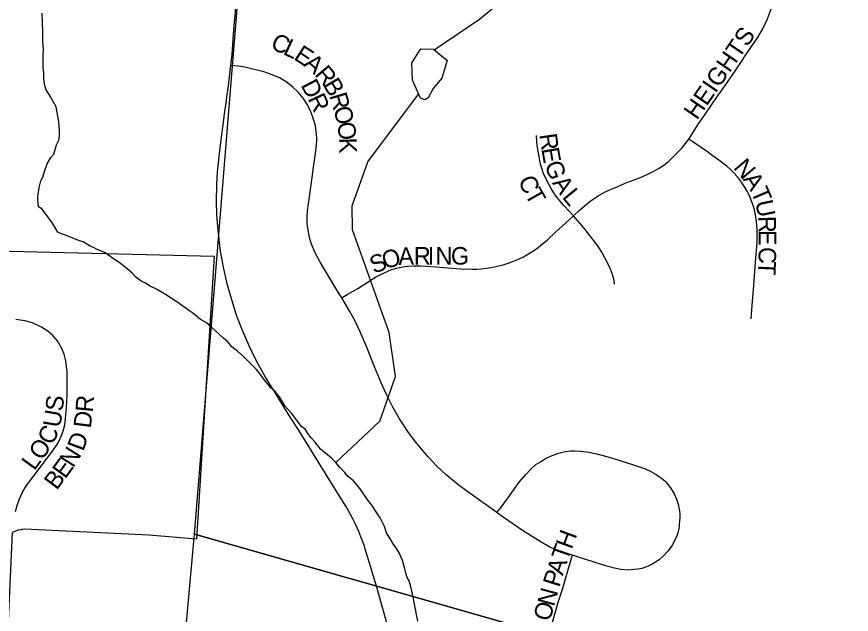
# Model space of a CAD drawing. Extents: x 1410790 to 1770854, y 448063 to 770588.
# Drawn here: x 1520737 to 1523114, y 605688 to 607389 of the extents above; entities that cross this region are included whole.
import ezdxf

# ---------------------------------------------------------------- set-up
doc = ezdxf.new("R2010")
doc.units = 0
for name, color, linetype in [('GM_X_City_Street', 7, 'Continuous'), ('GM_X_City_Street_Text', 7, 'Continuous'), ('GM_X_Corporation', 7, 'Continuous'), ('GM_X_Minor_Lake', 7, 'Continuous'), ('GM_X_Minor_River', 7, 'Continuous'), ('GM_X_Section', 7, 'Continuous'), ('GM_X_Township_Road', 7, 'Continuous'), ('GM_X_Township_Subdivision', 7, 'Continuous'), ('GM_X_Township_Subdivision_Text', 7, 'Continuous')]:
    doc.layers.add(name, color=color, linetype=linetype)

msp = doc.modelspace()

# ---------------------------------------------------------------- linework, layer by layer
at = {"layer": 'GM_X_City_Street'}
msp.add_lwpolyline([(1520733.3, 605980.2), (1520737.8, 605997.2), (1520744.1, 606016), (1520751.9, 606033.7), (1520764.5, 606054.8), (1520830.4, 606140.7), (1520840.5, 606154.6), (1520852.3, 606172.6), (1520858.7, 606183.8), (1520863.2, 606194.7), (1520868.5, 606208.7), (1520873.2, 606227.4), (1520875.9, 606244), (1520878.5, 606275.4), (1520880.5, 606313.4), (1520880.5, 606338.8), (1520880.4, 606377.2), (1520876.8, 606409.8), (1520871.9, 606428.8), (1520864.2, 606446.8), (1520852.3, 606466.3), (1520839.7, 606481.3), (1520824.9, 606494.2), (1520805.6, 606506.4), (1520781.7, 606517.1), (1520759.8, 606523.6), (1520733.9, 606527.1)], dxfattribs=at)
at = {"layer": 'GM_X_Corporation'}
msp.add_lwpolyline([(1518023.6, 603486.5), (1518241.8, 605978.4), (1518315.5, 606780.6), (1521298.7, 606707.3), (1521248.2, 605901.1), (1521112.8, 605913.3), (1520758.8, 605930.1), (1520750.6, 605929.5), (1520750.3, 605926.9), (1520743.4, 605927.9), (1520723.6, 605920.9), (1520702.5, 605459.5), (1520694.1, 605228.2), (1520706.7, 605226.8), (1520717.5, 605225.2), (1520727.2, 605223.2), (1520737.2, 605220.2), (1520880.1, 605147.9), (1520954.5, 605115.2), (1520873.1, 604249.8), (1520769.2, 603257.1)], dxfattribs=at)
at = {"layer": 'GM_X_Minor_Lake'}
for points in [[(1521886.5, 607157.5), (1521863.4, 607208.2), (1521862.4, 607258.3), (1521887.2, 607297.9), (1521923.2, 607297.1), (1521962.7, 607264.2), (1521947.7, 607214.4), (1521923.1, 607184.8)], [(1521923.1, 607184.8), (1521908.3, 607158.3), (1521899.1, 607152.4), (1521886.5, 607157.5)]]:
    msp.add_lwpolyline(points, dxfattribs=at)
at = {"layer": 'GM_X_Minor_River'}
for points in [[(1521925.3, 607295.4), (1522055.1, 607382.5), (1522183.3, 607490), (1522235.8, 607615.2), (1522281.7, 607820.8), (1522365.4, 608007.5), (1522448.2, 608148.1), (1522624.2, 608445.1), (1522737.1, 608693.3), (1522994.6, 609068.8), (1523159.3, 609301.8), (1523406.2, 609436.9), (1523629.6, 609596.5), (1523771.8, 609597.4)], [(1520813.9, 607229), (1520812.1, 607245.1), (1520812.2, 607263.1), (1520812.4, 607281.2), (1520812.5, 607295.2), (1520810.7, 607319.3), (1520811, 607345.4), (1520809.4, 607399.5)], [(1521854.5, 605782.5), (1521848.6, 605792.6), (1521844.7, 605804.7), (1521840.8, 605820.8), (1521835, 605840.9), (1521827.2, 605861), (1521817.3, 605877.2), (1521807.4, 605889.3), (1521801.5, 605901.4), (1521789.6, 605919.6), (1521783.8, 605937.7), (1521772, 605961.8), (1521758.1, 605982), (1521748.3, 605998.2), (1521736.4, 606012.3), (1521714.6, 606044.7), (1521694.8, 606068.9), (1521678.9, 606081.1), (1521671, 606091.2), (1521657.1, 606105.4), (1521645.2, 606119.6), (1521633.3, 606131.7), (1521621.4, 606141.9), (1521611.4, 606150), (1521601.5, 606158.1), (1521585.6, 606178.3), (1521575.7, 606190.5), (1521565.8, 606202.6), (1521557.9, 606214.7), (1521548, 606222.8), (1521528.2, 606249.1), (1521520.3, 606259.2), (1521508.4, 606271.4), (1521500.4, 606281.5), (1521486.6, 606303.7), (1521472.8, 606321.9), (1521460.8, 606332), (1521452.9, 606342.1), (1521439.1, 606358.3), (1521431.1, 606370.4), (1521419.3, 606384.6), (1521403.4, 606400.8), (1521383.5, 606421), (1521365.6, 606437.3), (1521349.7, 606449.5), (1521337.8, 606463.6), (1521325.9, 606473.8), (1521314, 606483.9), (1521304.1, 606494), (1521290.2, 606506.2), (1521276.2, 606518.4), (1521260.3, 606526.6), (1521248.4, 606536.7), (1521238.4, 606544.9), (1521226.5, 606553), (1521212.6, 606563.2), (1521192.7, 606577.4), (1521160.8, 606597.8), (1521136.9, 606612.1), (1521117, 606622.3), (1521103, 606630.5), (1521091, 606636.6), (1521075.1, 606648.8), (1521065.2, 606658.9), (1521051.3, 606671.1), (1521031.4, 606687.3), (1521009.5, 606701.6), (1520987.6, 606717.9), (1520965.7, 606726.1), (1520955.7, 606732.2), (1520943.7, 606736.4), (1520925.8, 606748.6), (1520915.8, 606750.7), (1520875.9, 606767.2), (1520863.9, 606771.3), (1520854, 606775.4), (1520838.2, 606801.6), (1520820.4, 606825.9), (1520808.5, 606842), (1520798.5, 606848.2), (1520796.7, 606868.2), (1520796.8, 606878.2), (1520798.9, 606890.3), (1520801.1, 606906.3), (1520805.2, 606922.3), (1520811.3, 606932.2), (1520815.4, 606948.2), (1520823.7, 606970.2), (1520833.8, 606988.2), (1520841.9, 606998.1), (1520850.2, 607024.1), (1520856.3, 607038.1), (1520858.4, 607048.1), (1520858.5, 607064.1), (1520856.8, 607090.2), (1520849.1, 607132.4), (1520831.4, 607162.7), (1520819.5, 607182.8), (1520815.7, 607196.9), (1520813.8, 607213), (1520813.9, 607229)], [(1521645.2, 606119.6), (1521770.8, 606237.6), (1521815.3, 606364.9), (1521797.7, 606489.7), (1521693.1, 606782.7), (1521692.4, 606850.9), (1521736.8, 606976.3), (1521881.4, 607168.8)], [(1521879.5, 605668), (1521869.9, 605716.2), (1521866.1, 605736.3), (1521860.3, 605762.4), (1521854.5, 605782.5)]]:
    msp.add_lwpolyline(points, dxfattribs=at)
at = {"layer": 'GM_X_Section'}
for points in [[(1526943.5, 609749.7), (1526539, 604404.1), (1521242.6, 605915.5), (1521677.3, 611270.6)], [(1521242.6, 605915.5), (1526539, 604404.1), (1526072.4, 598935.7), (1520763, 600617.2)]]:
    msp.add_lwpolyline(points, close=True, dxfattribs=at)
at = {"layer": 'GM_X_Township_Road'}
for points in [[(1521346.5, 607250.8), (1521349.9, 607282.9), (1521355.3, 607351.8), (1521359.4, 607403.9), (1521361.6, 607424.1), (1521367.9, 607491.5), (1521373.9, 607565.3), (1521376.5, 607595.2), (1521380, 607648.1), (1521384, 607694.1), (1521394.1, 607804.9), (1521398.2, 607843.7), (1521402.8, 607888.5)], [(1521317.2, 606721.4), (1521314.1, 606746.2), (1521309.7, 606791), (1521307, 606826.1), (1521306, 606862.9), (1521307, 606911.6), (1521308.5, 606947.3), (1521315.6, 607015.6), (1521326.2, 607096.2), (1521329.1, 607120.1), (1521332.8, 607142.9), (1521335.2, 607160.1), (1521339.4, 607192.5), (1521344.7, 607234.1), (1521346.5, 607250.8)], [(1521367.5, 606527.2), (1521361.7, 606541.9), (1521346.4, 606592.7), (1521335.8, 606629), (1521325.4, 606675.7), (1521317.2, 606721.4)], [(1521800.6, 605628.9), (1521761.7, 605767.8), (1521735.8, 605851.8), (1521731.3, 605867.5), (1521726, 605884), (1521717.1, 605908.2), (1521710.8, 605923.7), (1521701.1, 605944.5), (1521693.9, 605959.2), (1521681.3, 605982.6), (1521674.1, 605995.3), (1521648.6, 606036.7), (1521563.9, 606172.7), (1521541.1, 606210.4), (1521517.6, 606246.3), (1521476.2, 606312.5), (1521445.6, 606362.9), (1521417.1, 606414.1), (1521398.9, 606452.2), (1521379.9, 606496), (1521367.5, 606527.2)]]:
    msp.add_lwpolyline(points, dxfattribs=at)
at = {"layer": 'GM_X_Township_Subdivision'}
for points in [[(1522651.2, 607040.9), (1522661.9, 607058.2), (1522678.7, 607084), (1522696, 607109.5), (1522714.4, 607136.1), (1522732.9, 607163.1), (1522749.9, 607186.4), (1522776.2, 607224.8), (1522798.8, 607258.6), (1522815.1, 607283.7), (1522848, 607332.3), (1522861.6, 607354.7), (1522875, 607382.9), (1522886.7, 607414.1)], [(1521662.3, 606588.7), (1521655.2, 606600.6), (1521600.8, 606690.6), (1521586.7, 606717), (1521576.3, 606741.7), (1521570.8, 606761), (1521565.7, 606787.2), (1521564.1, 606800.5), (1521563.7, 606820.7), (1521564.7, 606837.4), (1521568.1, 606856.9), (1521578, 606931.6), (1521581.9, 606960.8), (1521587.2, 606999.7), (1521590.3, 607025.4), (1521591.3, 607038.2), (1521591.7, 607044.4), (1521589.3, 607063.3), (1521587.4, 607079), (1521580.1, 607103.5), (1521574.6, 607118.6), (1521564.6, 607138.5), (1521552.4, 607157.3), (1521538, 607174.4), (1521521.8, 607189.9), (1521504, 607203.5), (1521484.8, 607214.9), (1521464.3, 607224.2), (1521440, 607232.4), (1521386.1, 607245.8), (1521368, 607248.1), (1521346.5, 607250.8)], [(1522322.6, 606822.3), (1522311.5, 606833.7), (1522294, 606852.2), (1522279.4, 606869.3), (1522271.3, 606880.2), (1522259.1, 606900.2), (1522247.3, 606920.8), (1522236.3, 606944.5), (1522232.7, 606955.5), (1522228.6, 606969.8), (1522224.2, 606990.4), (1522219, 607022.4), (1522217.6, 607035), (1522216.7, 607051.2)], [(1522322.6, 606822.3), (1522338.5, 606837.1), (1522357.9, 606853.2), (1522369.3, 606862.7), (1522378.1, 606869.7), (1522392.2, 606879.2), (1522412.6, 606890.6), (1522422.8, 606895.5), (1522441.8, 606903.3), (1522476.3, 606917.7), (1522503.3, 606927.9), (1522532.3, 606940.3), (1522551.2, 606949.2), (1522564.6, 606957.3), (1522574.1, 606962.9), (1522583.3, 606969.7), (1522593.1, 606977.2), (1522608.6, 606992), (1522615, 606998.4), (1522630.8, 607014.9), (1522651.2, 607040.9)], [(1522828.3, 606529.2), (1522831.1, 606567.3), (1522835.7, 606624.8), (1522841, 606690.1), (1522845.1, 606745.5), (1522845.7, 606771.6), (1522845.4, 606783.3), (1522843.8, 606805.8), (1522841, 606825), (1522840.1, 606830), (1522837.8, 606839.7), (1522833.6, 606854.5), (1522826, 606874.3), (1522820.7, 606885.4), (1522816.8, 606892.7), (1522811, 606902.3), (1522806, 606910.6), (1522800.7, 606918.4), (1522789.5, 606933), (1522777.8, 606946.1), (1522770.9, 606953.2), (1522759.3, 606963.9), (1522732.7, 606983.5), (1522716.8, 606995.2), (1522703.6, 607004.9), (1522662.7, 607033.2), (1522651.2, 607040.9)], [(1521662.3, 606588.7), (1521678, 606597.9), (1521707.8, 606615.5), (1521740.8, 606636.2), (1521758.3, 606647.3), (1521773.3, 606655.4), (1521793.7, 606664.7), (1521804.1, 606669.1), (1521811.6, 606671.6), (1521818.5, 606673.4), (1521826.7, 606675.2), (1521841.2, 606677.8), (1521849.3, 606678.7), (1521867.5, 606679.9), (1521886.8, 606680), (1521902.9, 606679.4), (1521932.1, 606676.9), (1521951.7, 606675), (1522001, 606671.7), (1522034.1, 606670.4), (1522047.4, 606670.6), (1522059.8, 606671.4), (1522075.1, 606673.2), (1522092.3, 606676.1), (1522109.4, 606679.9), (1522122.3, 606683), (1522142.4, 606689.3), (1522165.8, 606698.7), (1522180.3, 606705.7), (1522194.1, 606713.7), (1522211, 606724.6), (1522221.9, 606732.3), (1522228.8, 606737.6), (1522248.4, 606754), (1522271.5, 606776.1), (1522300.6, 606802.3), (1522322.6, 606822.3)], [(1522438.9, 606627.9), (1522438.1, 606636.5), (1522437.2, 606642.4), (1522435.8, 606648.6), (1522433.7, 606655.2), (1522427.8, 606670.4), (1522416.7, 606694.2), (1522406.1, 606713.5), (1522402.9, 606719), (1522391.4, 606736.4), (1522362.4, 606775.1), (1522351.5, 606788.2), (1522322.6, 606822.3)], [(1522104.4, 605977), (1522021.6, 606035.9), (1522000.5, 606051.6), (1521987.7, 606061.9), (1521959.7, 606084.7), (1521933, 606109.4), (1521908.1, 606135.9), (1521876, 606173.6), (1521852.2, 606205.3), (1521826.9, 606244), (1521809, 606275.5), (1521789.6, 606313.7), (1521774.8, 606346.8), (1521755.8, 606392.3), (1521733.1, 606450.3), (1521715.2, 606492.3), (1521699.6, 606524.6), (1521685.6, 606550.3), (1521662.3, 606588.7)], [(1522104.4, 605977), (1522114.4, 605990.2), (1522135.6, 606018), (1522168, 606063.5), (1522185.3, 606084.9), (1522201.2, 606101.3), (1522215.3, 606113.8), (1522228.4, 606122.2), (1522242.7, 606131.1), (1522261.7, 606139.8), (1522280.9, 606146.6), (1522299.9, 606150.9), (1522315.2, 606152.7), (1522325, 606153), (1522343.3, 606152.2), (1522366.4, 606149.3), (1522392.6, 606144), (1522430.6, 606132.8), (1522496.2, 606111.8), (1522524.5, 606102.4), (1522543, 606094.3), (1522557.7, 606085.8), (1522572.9, 606075.6), (1522583.5, 606066.2), (1522589.3, 606060), (1522598.7, 606047.4), (1522608.8, 606030.3), (1522615.5, 606015.7), (1522618.6, 606006.8), (1522621, 605998.5), (1522622.6, 605991), (1522624.1, 605982.2), (1522624.8, 605973.1), (1522625, 605962.3), (1522623.8, 605944.2), (1522623.2, 605937.9), (1522622.2, 605931.4), (1522621.3, 605927.1), (1522619.4, 605919.1), (1522616.6, 605910.7), (1522614.4, 605905.9), (1522609.3, 605895.7), (1522603.9, 605885.5), (1522599.7, 605878.7), (1522592.2, 605868.5), (1522578.8, 605853.7), (1522566.3, 605842.7), (1522556, 605835.7), (1522548.8, 605831.5), (1522534.9, 605824.4), (1522526, 605820.6), (1522516.9, 605817.8), (1522506.3, 605815.7), (1522495.1, 605814.8), (1522477.2, 605813.6), (1522456.8, 605815.3), (1522438.8, 605818.5), (1522411.1, 605826.5), (1522375.7, 605837.8), (1522347.8, 605846.2), (1522319.3, 605855.7)], [(1522319.3, 605855.7), (1522302.8, 605860.5), (1522277.8, 605869.3), (1522253.4, 605880), (1522227.4, 605894.7), (1522177.5, 605926.6), (1522109.8, 605973.1), (1522104.4, 605977)], [(1522305, 605349.2), (1522270.6, 605457.1), (1522259.3, 605493.9), (1522254.6, 605510.8), (1522247.4, 605536.8), (1522244.6, 605551.2), (1522242.9, 605563.8), (1522242.2, 605571), (1522242, 605579.5), (1522242.9, 605589.1), (1522244.6, 605597.8), (1522249, 605616.8), (1522259.8, 605654.8), (1522279.1, 605721.9), (1522290.8, 605758.9), (1522314.7, 605840.3), (1522319.3, 605855.7)]]:
    msp.add_lwpolyline(points, dxfattribs=at)

# ---------------------------------------------------------------- texts
at = {"layer": 'GM_X_City_Street_Text'}
for s, rotation, p in [('S', 84.3253, (1520867.8, 606264.3)), ('R', 84.7041, (1520953.2, 606261.2)), ('U', 80.5696, (1520860.2, 606217.4)), ('D', 82.8069, (1520947.4, 606215.7)), ('C', 63.9535, (1520838, 606166.8)), ('D', 69.5517, (1520925.9, 606149.7)), ('O', 54.3327, (1520807.6, 606123.2)), ('N', 57.6897, (1520897.4, 606102.6)), ('L', 53.9716, (1520786.7, 606094.4)), ('E', 53.7364, (1520874.5, 606071.1)), ('B', 53.1592, (1520850.4, 606039))]:
    msp.add_text(s, height=50, rotation=rotation, dxfattribs=at).set_placement(p)
at = {"layer": 'GM_X_Township_Subdivision_Text'}
for s, rotation, p in [('HEIGHTS', 55.5405, (1522674.1, 607092.9)), ('C', 335.2164, (1521456.6, 607300)), ('L', 335.2264, (1521492.6, 607283.4)), ('E', 326.7116, (1521522.9, 607269.6)), ('A', 319.8041, (1521551, 607251.2)), ('R', 310.3155, (1521583.1, 607224.3)), ('D', 297.8456, (1521544.4, 607194.5)), ('B', 300.7722, (1521607.4, 607195.9)), ('R', 295.0338, (1521564.7, 607156.2)), ('R', 286.6644, (1521626.4, 607164.9)), ('O', 285.7008, (1521637.7, 607127.2)), ('O', 277.4639, (1521649.2, 607086.7)), ('K', 271.3551, (1521654.8, 607044.4)), ('R', 278.2246, (1522224.8, 607053.7)), ('E', 279.7454, (1522230.7, 607013.1)), ('N', 310.3346, (1522775.8, 606958.7)), ('G', 290.2016, (1522239.2, 606968.8)), ('A', 303.7598, (1522803.4, 606926.3)), ('C', 295.0118, (1522163.5, 606923.4)), ('A', 304.0706, (1522260.4, 606915.8)), ('T', 299.4544, (1522182.2, 606883.8)), ('L', 309.4408, (1522288.1, 606875.2)), ('T', 293.1537, (1522826.7, 606891.9)), ('U', 281.8994, (1522839.7, 606862)), ('R', 271.6761, (1522848.5, 606821.3)), ('E', 269.9863, (1522849.7, 606782.1)), ('O', 17.6056, (1521785.7, 606669.2)), ('A', 1.88, (1521824.1, 606681.9)), ('R', 0.0486, (1521867.7, 606683.4)), ('I', 0, (1521907.3, 606683.4)), ('N', 0, (1521929.3, 606683.4)), ('G', 0, (1521973.3, 606683.4)), ('C', 269.5264, (1522849.7, 606733.8)), ('S', 22.3088, (1521754.2, 606656.3)), ('T', 267.4992, (1522849.3, 606694.7)), ('H', 69.8302, (1522317.1, 605870.5)), ('T', 70.6751, (1522305.5, 605837.5)), ('A', 72.2183, (1522292.2, 605795.9)), ('P', 72.9344, (1522281.9, 605762.4)), ('N', 74.7391, (1522266.8, 605707.7)), ('O', 74.8398, (1522255.3, 605665.3))]:
    msp.add_text(s, height=50, rotation=rotation, dxfattribs=at).set_placement(p)

doc.saveas('drawing.dxf')
